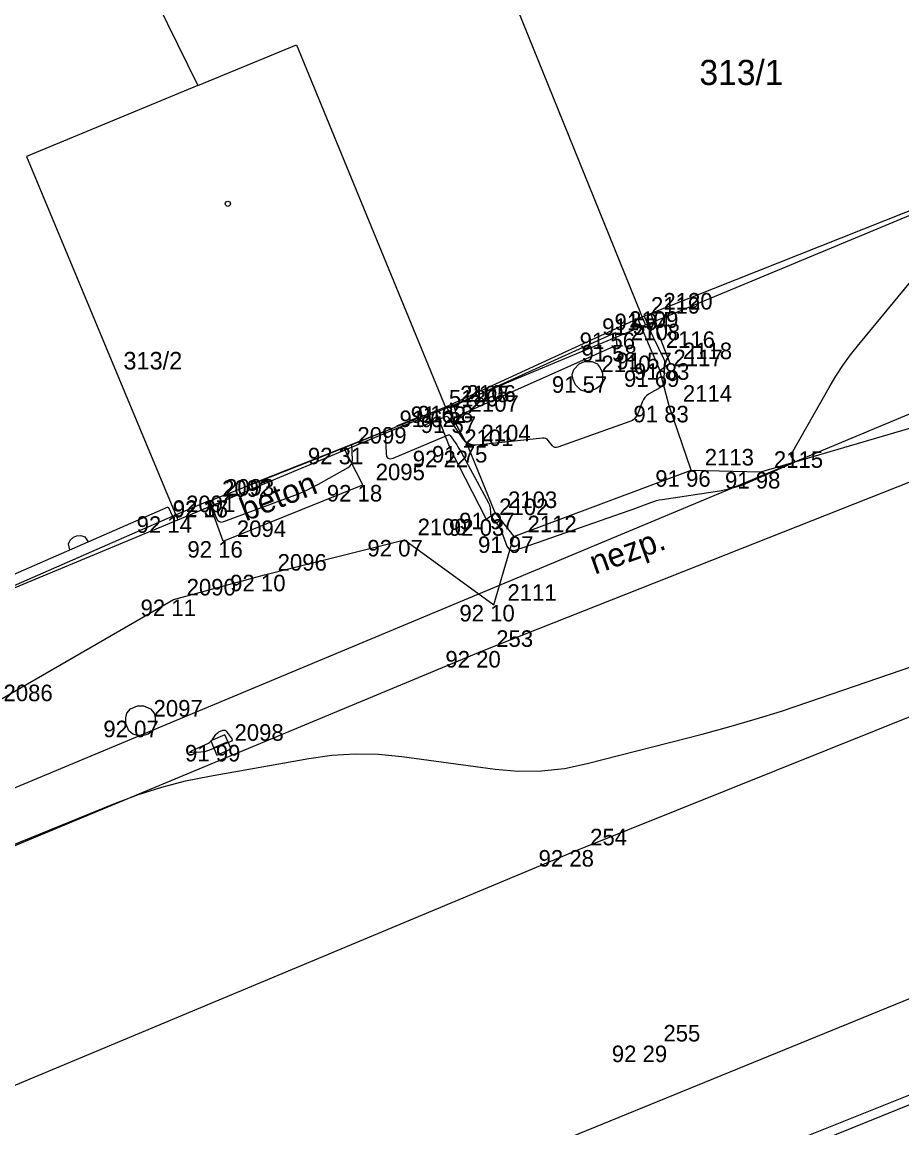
# Model space of a CAD drawing. Extents: x -711081 to -709338, y -1025122 to -1024092.
# Drawn here: x -710681.78 to -710666.88, y -1024897.57 to -1024878.85 of the extents above; entities that cross this region are included whole.
import ezdxf

# ---------------------------------------------------------------- set-up
doc = ezdxf.new("R2010")
doc.units = 0
for name, color, linetype in [('Ex_Major Contours', 7, 'Continuous'), ('Ex_Minor Contours', 7, 'Continuous'), ('Z_betonova_konstrukce', 7, 'Continuous'), ('Z_body', 7, 'Continuous'), ('Z_body_cisla', 7, 'Continuous'), ('Z_body_vysky_redukovane', 7, 'Continuous'), ('Z_budova', 7, 'Continuous'), ('Z_katastr_cisla_stavebni', 7, 'Continuous'), ('Z_katastr_hranice', 7, 'Continuous'), ('Z_katastr_hranice_katastralniho_uzemi', 7, 'Continuous'), ('Z_katastr_vnitrni_kresba', 7, 'Continuous'), ('Z_katastr_znacky_budov', 7, 'Continuous'), ('Z_komunikace', 7, 'Continuous'), ('Z_komunikace_osa', 7, 'Continuous'), ('Z_obruba', 7, 'Continuous'), ('Z_ploty', 7, 'Continuous'), ('Z_ploty_znacky', 7, 'Continuous'), ('Z_popisy', 7, 'Continuous'), ('Z_rozhranni', 7, 'Continuous'), ('Z_site_kanalizace_znaky', 7, 'Continuous'), ('Z_site_nerozlisene_znaky', 7, 'Continuous'), ('Z_vstupy', 7, 'Continuous'), ('Z_zlabek', 7, 'Continuous')]:
    doc.layers.add(name, color=color, linetype=linetype)

# ---------------------------------------------------------------- blocks, each defined once
blk = doc.blocks.new('POINT_DISPLAY')
blk.add_line((0, 0), (0, 0))
blk = doc.blocks.new('Z216')
for p, q in [((-0.17, 0), (-0.15, 0.1)), ((-0.15, 0.1), (-0.1, 0.15)), ((-0.1, 0.15), (-0.03, 0.17)), ((-0.03, 0.17), (0.03, 0.17)), ((0.03, 0.17), (0.1, 0.15)), ((0.1, 0.15), (0.15, 0.1)), ((0.15, 0.1), (0.17, 0))]:
    blk.add_line(p, q)
blk = doc.blocks.new('Z620')
for p, q in [((-0.23, 0.13), (-0.17, 0.2)), ((-0.17, 0.2), (-0.05, 0.25)), ((-0.05, 0.25), (0.05, 0.25)), ((0.05, 0.25), (0.17, 0.2)), ((0.17, 0.2), (0.23, 0.13)), ((-0.25, 0.05), (-0.23, 0.13)), ((-0.25, -0.05), (-0.25, 0.05)), ((0.23, 0.13), (0.25, 0.05)), ((0.25, 0.05), (0.25, -0.05)), ((-0.2, -0.17), (-0.25, -0.05)), ((-0.13, -0.23), (-0.2, -0.17)), ((0.2, -0.17), (0.13, -0.23)), ((0.25, -0.05), (0.2, -0.17)), ((-0.05, -0.25), (-0.13, -0.23)), ((0.05, -0.25), (-0.05, -0.25)), ((0.13, -0.23), (0.05, -0.25))]:
    blk.add_line(p, q)
blk = doc.blocks.new('Z46260')
for p, q in [((0.13, 0.13), (-0.13, 0.13)), ((-0.13, 0.13), (-0.13, -0.13)), ((0.13, 0), (-0.13, 0)), ((0.13, -0.13), (0.13, 0.13)), ((-0.13, -0.13), (0.13, -0.13))]:
    blk.add_line(p, q)

msp = doc.modelspace()

# ---------------------------------------------------------------- linework, layer by layer
at = {"layer": 'Ex_Major Contours'}
msp.add_lwpolyline([(-710676.7, -1024886.2), (-710675.635, -1024885.778), (-710675.632, -1024885.777), (-710675.628, -1024885.778), (-710675.628, -1024885.779), (-710675.615, -1024886.157), (-710675.606, -1024886.209), (-710675.582, -1024886.239), (-710675.545, -1024886.248), (-710675.494, -1024886.234), (-710674.626, -1024885.868), (-710674.609, -1024885.861), (-710674.592, -1024885.854), (-710674.557, -1024885.841), (-710674.548, -1024885.84), (-710674.541, -1024885.84), (-710674.535, -1024885.844), (-710674.529, -1024885.85), (-710674.419, -1024886.013), (-710674.399, -1024886.043), (-710674.38, -1024886.073), (-710674.362, -1024886.104), (-710674.345, -1024886.136), (-710673.88, -1024886.994), (-710673.871, -1024887.014), (-710673.863, -1024887.035), (-710673.858, -1024887.057), (-710673.855, -1024887.079), (-710673.848, -1024887.17), (-710673.845, -1024887.192), (-710673.839, -1024887.213), (-710673.829, -1024887.232), (-710673.817, -1024887.25), (-710673.725, -1024887.365), (-710673.706, -1024887.391), (-710673.689, -1024887.417), (-710673.675, -1024887.446), (-710673.662, -1024887.475), (-710673.568, -1024887.725), (-710673.544, -1024887.767), (-710673.512, -1024887.793), (-710673.472, -1024887.801), (-710673.424, -1024887.792), (-710671.497, -1024887.124), (-710671.451, -1024887.107), (-710671.405, -1024887.091), (-710671.359, -1024887.074), (-710671.313, -1024887.056), (-710671.13, -1024886.985), (-710671.084, -1024886.969), (-710671.037, -1024886.955), (-710670.99, -1024886.944), (-710670.941, -1024886.935), (-710669.972, -1024886.787), (-710669.837, -1024886.762), (-710669.703, -1024886.728), (-710669.573, -1024886.685), (-710669.444, -1024886.633), (-710668.714, -1024886.311), (-710668.701, -1024886.303), (-710668.696, -1024886.294), (-710668.697, -1024886.283), (-710668.704, -1024886.271), (-710668.747, -1024886.219), (-710668.755, -1024886.206), (-710668.759, -1024886.192), (-710668.758, -1024886.178), (-710668.752, -1024886.164), (-710668.114, -1024885.039), (-710668.001, -1024884.849), (-710667.88, -1024884.665), (-710667.751, -1024884.487), (-710667.614, -1024884.314), (-710666.171, -1024882.57)], dxfattribs=at)
msp.add_lwpolyline([(-710678.223, -1024890.989), (-710678.222, -1024891.008), (-710678.232, -1024891.024), (-710678.253, -1024891.036), (-710678.601, -1024891.178), (-710678.636, -1024891.19), (-710678.673, -1024891.2), (-710678.71, -1024891.207), (-710678.748, -1024891.211), (-710678.901, -1024891.221), (-710678.93, -1024891.221), (-710678.941, -1024891.217), (-710678.933, -1024891.207), (-710678.908, -1024891.193), (-710678.622, -1024891.059), (-710678.602, -1024891.047), (-710678.584, -1024891.034), (-710678.568, -1024891.018), (-710678.554, -1024891), (-710678.497, -1024890.915), (-710678.486, -1024890.901), (-710678.473, -1024890.889), (-710678.459, -1024890.879), (-710678.443, -1024890.871), (-710678.376, -1024890.842), (-710678.36, -1024890.838), (-710678.346, -1024890.839), (-710678.332, -1024890.845), (-710678.32, -1024890.857), (-710678.235, -1024890.968)], close=True, dxfattribs=at)
at = {"layer": 'Ex_Minor Contours'}
for points in [[(-710671.248, -1024883.831), (-710671.155, -1024884.054), (-710671.14, -1024884.092), (-710671.123, -1024884.128), (-710671.106, -1024884.165), (-710671.089, -1024884.201), (-710670.916, -1024884.547), (-710670.91, -1024884.561), (-710670.906, -1024884.575), (-710670.904, -1024884.59), (-710670.904, -1024884.606), (-710670.906, -1024884.668), (-710670.906, -1024884.683), (-710670.907, -1024884.699), (-710670.907, -1024884.714), (-710670.908, -1024884.73), (-710670.91, -1024884.93), (-710670.915, -1024884.966), (-710670.928, -1024884.997), (-710670.949, -1024885.024), (-710670.979, -1024885.045), (-710671.161, -1024885.149), (-710671.2, -1024885.175), (-710671.232, -1024885.207), (-710671.259, -1024885.244), (-710671.279, -1024885.286), (-710671.355, -1024885.487), (-710671.378, -1024885.531), (-710671.408, -1024885.568), (-710671.445, -1024885.597), (-710671.49, -1024885.618), (-710672.708, -1024886.05), (-710672.734, -1024886.056), (-710672.758, -1024886.053), (-710672.779, -1024886.043), (-710672.799, -1024886.025), (-710672.871, -1024885.935), (-710672.89, -1024885.915), (-710672.912, -1024885.902), (-710672.936, -1024885.896), (-710672.964, -1024885.896), (-710674.078, -1024886.014), (-710674.15, -1024886.013), (-710674.213, -1024885.994), (-710674.269, -1024885.958), (-710674.316, -1024885.903), (-710674.55, -1024885.555), (-710674.563, -1024885.542), (-710674.576, -1024885.534), (-710674.592, -1024885.532), (-710674.61, -1024885.536), (-710674.684, -1024885.564), (-710674.703, -1024885.571), (-710674.721, -1024885.578), (-710674.74, -1024885.585), (-710674.758, -1024885.593), (-710675.017, -1024885.702), (-710675.034, -1024885.706), (-710675.046, -1024885.704), (-710675.054, -1024885.694), (-710675.057, -1024885.676), (-710675.061, -1024885.552), (-710675.062, -1024885.55), (-710675.064, -1024885.549), (-710675.071, -1024885.549), (-710675.075, -1024885.55), (-710675.437, -1024885.693)], [(-710678.597, -1024886.961), (-710678.491, -1024887.248), (-710678.47, -1024887.288), (-710678.441, -1024887.311), (-710678.404, -1024887.318), (-710678.36, -1024887.309), (-710677.161, -1024886.863), (-710677.058, -1024886.822), (-710676.957, -1024886.778), (-710676.858, -1024886.729), (-710676.76, -1024886.677), (-710676.258, -1024886.393), (-710676.225, -1024886.369), (-710676.202, -1024886.34), (-710676.189, -1024886.305), (-710676.185, -1024886.264), (-710676.194, -1024886.006), (-710676.195, -1024886.005), (-710677.964, -1024886.707)], [(-710684.994, -1024894.028), (-710680.194, -1024892.077), (-710679.805, -1024891.93), (-710679.41, -1024891.805), (-710679.008, -1024891.7), (-710678.601, -1024891.617), (-710676.922, -1024891.318), (-710676.53, -1024891.264), (-710676.136, -1024891.24), (-710675.743, -1024891.248), (-710675.348, -1024891.286), (-710673.769, -1024891.499), (-710673.376, -1024891.534), (-710672.985, -1024891.53), (-710672.595, -1024891.488), (-710672.209, -1024891.407), (-710670.265, -1024890.906), (-710669.814, -1024890.785), (-710669.365, -1024890.655), (-710668.919, -1024890.517), (-710668.476, -1024890.369), (-710659.372, -1024887.249)]]:
    msp.add_lwpolyline(points, dxfattribs=at)
at = {"layer": 'Z_betonova_konstrukce'}
for p, q in [((-710671.14, -1024883.79), (-710670.81, -1024884.63)), ((-710671.11, -1024884.45), (-710671.35, -1024883.87)), ((-710671.11, -1024884.45), (-710670.98, -1024884.75)), ((-710670.98, -1024884.75), (-710670.81, -1024884.63)), ((-710674.51, -1024886.11), (-710674.78, -1024885.43)), ((-710674.23, -1024886.03), (-710674.59, -1024885.36)), ((-710673.77, -1024887.16), (-710674.23, -1024886.03)), ((-710676.01, -1024886.69), (-710676.33, -1024886.06)), ((-710674.51, -1024886.11), (-710673.92, -1024887.27)), ((-710678.37, -1024887.64), (-710676.01, -1024886.69)), ((-710678.37, -1024887.64), (-710678.62, -1024886.96)), ((-710673.92, -1024887.27), (-710673.77, -1024887.16))]:
    msp.add_line(p, q, dxfattribs=at)
at = {"layer": 'Z_budova'}
for p, q in [((-710671.14, -1024883.79), (-710666.01, -1024881.75)), ((-710671.35, -1024883.87), (-710671.14, -1024883.79)), ((-710676.33, -1024886.06), (-710674.59, -1024885.36)), ((-710679.23, -1024887.22), (-710678.62, -1024886.96)), ((-710678.62, -1024886.96), (-710678.57, -1024886.95)), ((-710679.3, -1024887.06), (-710679.23, -1024887.22))]:
    msp.add_line(p, q, dxfattribs=at)
at = {"layer": 'Z_katastr_hranice'}
for p, q in [((-710679.49, -1024878.53), (-710678.8, -1024879.93)), ((-710678.8, -1024879.93), (-710677.13, -1024879.24)), ((-710677.13, -1024879.24), (-710674.6, -1024885.39)), ((-710670.83, -1024883.82), (-710659.67, -1024879.18)), ((-710678.8, -1024879.93), (-710681.7, -1024881.13)), ((-710681.7, -1024881.13), (-710679.14, -1024887.28)), ((-710674.6, -1024885.39), (-710671.22, -1024883.98)), ((-710671.22, -1024883.98), (-710670.83, -1024883.82)), ((-710675.86, -1024885.91), (-710674.6, -1024885.39)), ((-710679.14, -1024887.28), (-710675.86, -1024885.91)), ((-710684.17, -1024889.37), (-710679.14, -1024887.28)), ((-710698.09, -1024908.18), (-710650.96, -1024888.93))]:
    msp.add_line(p, q, dxfattribs=at)
at = {"layer": 'Z_katastr_hranice_katastralniho_uzemi'}
msp.add_line((-710587.89, -1024852.54), (-710688.39, -1024894.53), dxfattribs=at)
msp.add_line((-710587.89, -1024852.54), (-710688.39, -1024894.53), dxfattribs=at)
at = {"layer": 'Z_katastr_vnitrni_kresba'}
msp.add_line((-710671.22, -1024883.98), (-710674.25, -1024876.51), dxfattribs=at)
at = {"layer": 'Z_katastr_znacky_budov'}
msp.add_circle((-710678.292, -1024881.93), 0.0437, dxfattribs=at)
at = {"layer": 'Z_komunikace'}
for p, q in [((-710673.98, -1024889.5), (-710660.3, -1024884.08)), ((-710687.04, -1024894.93), (-710673.98, -1024889.5)), ((-710663.48, -1024895.71), (-710673.73, -1024899.8))]:
    msp.add_line(p, q, dxfattribs=at)
at = {"layer": 'Z_komunikace_osa'}
for p, q in [((-710672.38, -1024892.87), (-710659.15, -1024887.56)), ((-710685.2, -1024898.23), (-710672.38, -1024892.87))]:
    msp.add_line(p, q, dxfattribs=at)
at = {"layer": 'Z_obruba'}
msp.add_line((-710663.44, -1024895.84), (-710673.65, -1024899.97), dxfattribs=at)
at = {"layer": 'Z_ploty'}
for p, q in [((-710684.25, -1024889.22), (-710679.3, -1024887.06)), ((-710684.02, -1024889.31), (-710679.23, -1024887.22))]:
    msp.add_line(p, q, dxfattribs=at)
at = {"layer": 'Z_rozhranni'}
for p, q in [((-710670.82, -1024885.35), (-710670.98, -1024884.75)), ((-710670.45, -1024886.44), (-710670.82, -1024885.35)), ((-710669.27, -1024886.47), (-710666.04, -1024885.52)), ((-710673.45, -1024887.56), (-710670.45, -1024886.44)), ((-710670.45, -1024886.44), (-710669.27, -1024886.47)), ((-710673.77, -1024887.16), (-710673.45, -1024887.56)), ((-710677.67, -1024888.21), (-710675.3, -1024887.62)), ((-710675.3, -1024887.62), (-710673.79, -1024888.72)), ((-710673.79, -1024888.72), (-710673.45, -1024887.56)), ((-710679.21, -1024888.63), (-710677.67, -1024888.21)), ((-710682.32, -1024890.42), (-710679.21, -1024888.63))]:
    msp.add_line(p, q, dxfattribs=at)
at = {"layer": 'Z_vstupy'}
for p, q in [((-710674.59, -1024885.36), (-710671.35, -1024883.87)), ((-710678.57, -1024886.95), (-710676.33, -1024886.06))]:
    msp.add_line(p, q, dxfattribs=at)
at = {"layer": 'Z_zlabek'}
for p, q in [((-710674.47, -1024885.35), (-710671.73, -1024884.11)), ((-710671.7, -1024884.32), (-710671.73, -1024884.11)), ((-710674.42, -1024885.53), (-710671.7, -1024884.32)), ((-710674.47, -1024885.35), (-710674.42, -1024885.53))]:
    msp.add_line(p, q, dxfattribs=at)

# ---------------------------------------------------------------- block references
at = {"layer": 'Z_body'}
for p in [(-710671.14, -1024883.79), (-710671.35, -1024883.87), (-710671.73, -1024884.11), (-710671.7, -1024884.32), (-710671.11, -1024884.45), (-710670.81, -1024884.63), (-710672.2, -1024884.85), (-710670.98, -1024884.75), (-710674.78, -1024885.43), (-710674.59, -1024885.36), (-710674.47, -1024885.35), (-710670.82, -1024885.35), (-710674.42, -1024885.53), (-710674.23, -1024886.03), (-710676.33, -1024886.06), (-710674.51, -1024886.11), (-710670.45, -1024886.44), (-710669.27, -1024886.47), (-710676.01, -1024886.69), (-710678.62, -1024886.96), (-710678.57, -1024886.95), (-710673.77, -1024887.16), (-710679.23, -1024887.22), (-710673.92, -1024887.27), (-710678.37, -1024887.64), (-710675.3, -1024887.62), (-710673.45, -1024887.56), (-710677.67, -1024888.21), (-710679.21, -1024888.63), (-710673.79, -1024888.72), (-710673.98, -1024889.5), (-710679.77, -1024890.68), (-710678.41, -1024891.09), (-710672.38, -1024892.87), (-710671.14, -1024896.18)]:
    msp.add_blockref('POINT_DISPLAY', p, dxfattribs=at)
at = {"layer": 'Z_ploty_znacky', "rotation": 23.6}
msp.add_blockref('Z216', (-710680.81, -1024887.72), dxfattribs=at)
at = {"layer": 'Z_site_kanalizace_znaky'}
msp.add_blockref('Z620', (-710679.77, -1024890.68), dxfattribs=at)
at = {"layer": 'Z_site_kanalizace_znaky', "rotation": 23.399999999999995}
msp.add_blockref('Z46260', (-710678.41, -1024891.09), dxfattribs=at)
at = {"layer": 'Z_site_nerozlisene_znaky', "rotation": 23.399999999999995}
msp.add_blockref('Z620', (-710672.2, -1024884.85), dxfattribs=at)

# ---------------------------------------------------------------- texts
at = {"layer": 'Z_body_cisla'}
for s, p in [('2120', (-710670.92, -1024883.72)), ('2119', (-710671.13, -1024883.79)), ('2109', (-710671.5, -1024884.03)), ('2108', (-710671.47, -1024884.24)), ('2116', (-710670.88, -1024884.37)), ('2118', (-710670.59, -1024884.56)), ('2110', (-710671.97, -1024884.78)), ('2117', (-710670.75, -1024884.68)), ('5186', (-710674.55, -1024885.36)), ('2105', (-710674.36, -1024885.29)), ('2106', (-710674.25, -1024885.28)), ('2114', (-710670.59, -1024885.28)), ('2107', (-710674.2, -1024885.45)), ('2104', (-710674, -1024885.95)), ('2099', (-710676.1, -1024885.99)), ('2101', (-710674.29, -1024886.03)), ('2113', (-710670.22, -1024886.36)), ('2115', (-710669.05, -1024886.4)), ('2095', (-710675.79, -1024886.61)), ('2092', (-710678.39, -1024886.89)), ('2093', (-710678.34, -1024886.87)), ('2103', (-710673.55, -1024887.08)), ('2091', (-710679, -1024887.15)), ('2102', (-710673.7, -1024887.2)), ('2094', (-710678.14, -1024887.57)), ('2100', (-710675.08, -1024887.54)), ('2112', (-710673.22, -1024887.49)), ('2096', (-710677.45, -1024888.14)), ('2090', (-710678.99, -1024888.56)), ('2111', (-710673.56, -1024888.65)), ('253', (-710673.75, -1024889.43)), ('2086', (-710682.09, -1024890.35)), ('2097', (-710679.55, -1024890.61)), ('2098', (-710678.18, -1024891.02)), ('254', (-710672.16, -1024892.79)), ('255', (-710670.92, -1024896.11))]:
    msp.add_text(s, height=0.28, dxfattribs=at).set_placement(p)
at = {"layer": 'Z_body_vysky_redukovane'}
for s, p in [('91 94', (-710671.747, -1024884.07)), ('91 57', (-710671.957, -1024884.15)), ('91 56', (-710672.337, -1024884.39)), ('91 58', (-710672.307, -1024884.6)), ('91 57', (-710671.717, -1024884.73)), ('91 69', (-710671.587, -1024885.03)), ('91 83', (-710671.417, -1024884.91)), ('91 57', (-710672.807, -1024885.13)), ('91 62', (-710675.387, -1024885.71)), ('91 62', (-710675.197, -1024885.64)), ('91 58', (-710675.077, -1024885.63)), ('91 83', (-710671.427, -1024885.63)), ('91 57', (-710675.027, -1024885.81)), ('92 31', (-710676.937, -1024886.34)), ('91 75', (-710674.837, -1024886.31)), ('92 22', (-710675.163, -1024886.39)), ('91 96', (-710671.057, -1024886.72)), ('91 98', (-710669.877, -1024886.75)), ('92 18', (-710676.617, -1024886.97)), ('92 16', (-710679.227, -1024887.24)), ('92 37', (-710679.223, -1024887.23)), ('91 97', (-710674.377, -1024887.44)), ('92 14', (-710679.837, -1024887.5)), ('92 03', (-710674.55, -1024887.55)), ('91 97', (-710674.057, -1024887.84)), ('92 16', (-710678.977, -1024887.92)), ('92 07', (-710675.93, -1024887.9)), ('92 10', (-710678.253, -1024888.49)), ('92 11', (-710679.77, -1024888.91)), ('92 10', (-710674.373, -1024889)), ('92 20', (-710674.61, -1024889.78)), ('92 07', (-710680.4, -1024890.96)), ('91 99', (-710679.017, -1024891.37)), ('92 28', (-710673.033, -1024893.15)), ('92 29', (-710671.793, -1024896.46))]:
    msp.add_text(s, height=0.28, dxfattribs=at).set_placement(p)
at = {"layer": 'Z_katastr_cisla_stavebni'}
for s, height, p in [('313/1', 0.425, (-710670.31, -1024879.919)), ('313/2', 0.2975, (-710680.06, -1024884.735))]:
    msp.add_text(s, height=height, dxfattribs=at).set_placement(p)
at = {"layer": 'Z_popisy'}
for s, rotation, p in [('beton', 21.6, (-710677.99, -1024887.31)), ('nezp.', 19.8, (-710672.08, -1024888.21))]:
    msp.add_text(s, height=0.4, rotation=rotation, dxfattribs=at).set_placement(p)

doc.saveas('drawing.dxf')
